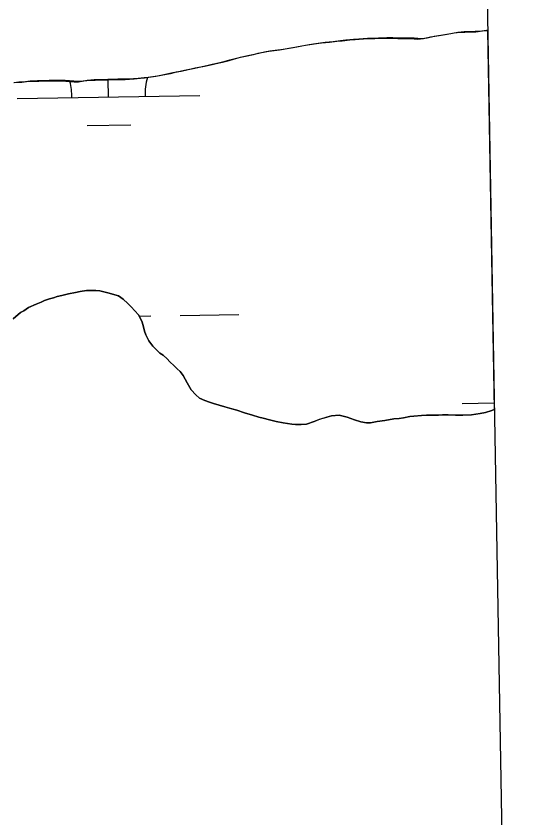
# Model space of a CAD drawing. Extents: x 3887375 to 3925618, y 296674 to 322633.
# Drawn here: x 3923030.6 to 3923309.4, y 314968 to 315406.4 of the extents above; entities that cross this region are included whole.
import ezdxf

# ---------------------------------------------------------------- set-up
doc = ezdxf.new("R2010")
doc.units = 0
for name, color, linetype in [('V-GRID-FRAM', 7, 'Continuous'), ('V-TOPO-SHOR', 7, 'Continuous'), ('V-WETL-SWMP', 7, 'Continuous')]:
    doc.layers.add(name, color=color, linetype=linetype)

msp = doc.modelspace()

# ---------------------------------------------------------------- linework, layer by layer
at = {"layer": 'V-GRID-FRAM'}
msp.add_lwpolyline([(3891343.33, 320285.84), (3923192.81, 320832.52), (3923512.79, 302652.88), (3891647.44, 302105.93), (3891343.33, 320285.84)], dxfattribs=at)
at = {"layer": 'V-TOPO-SHOR'}
for points in [[(3923244.56, 315394.49), (3923248.29, 315394.54), (3923252.45, 315394.23), (3923255.4, 315394.61), (3923259.29, 315395.44), (3923263.96, 315396.18), (3923268.38, 315396.93), (3923272.19, 315397.66), (3923275.65, 315397.96), (3923277.99, 315397.98), (3923281.72, 315398.2), (3923284.06, 315398.23), (3923287.78, 315398.7), (3923288.45, 315398.76)], [(3923029.42, 315370.18), (3923032.1, 315370.47), (3923035.83, 315370.69), (3923038.34, 315370.97), (3923042.41, 315371.19), (3923045.1, 315371.22), (3923048.74, 315371.35), (3923052.04, 315371.39), (3923054.12, 315371.32), (3923057.41, 315371.36), (3923062.19, 315370.98), (3923064.53, 315370.92), (3923066.79, 315370.85), (3923069.47, 315371.32), (3923073.37, 315371.71), (3923075.88, 315371.74), (3923080.73, 315371.96), (3923082.9, 315371.99), (3923086.2, 315372.02), (3923088.54, 315372.14), (3923092.35, 315372.09), (3923097.29, 315372.41), (3923100.67, 315372.79), (3923102.92, 315373.07), (3923106.65, 315373.55), (3923109.07, 315374.01), (3923112.79, 315374.74), (3923115.04, 315375.11), (3923118.33, 315375.85), (3923120.84, 315376.31), (3923124.73, 315377.22), (3923128.37, 315377.95), (3923130.7, 315378.41), (3923133.73, 315379.05), (3923137.79, 315379.96), (3923139.96, 315380.51), (3923143.42, 315381.24), (3923147.05, 315382.15), (3923149.56, 315382.78), (3923153.27, 315383.86), (3923156.13, 315384.5), (3923160.37, 315385.41), (3923163.05, 315386.05), (3923166.85, 315386.88), (3923169.36, 315387.42), (3923173.78, 315387.99), (3923176.81, 315388.37), (3923179.75, 315388.92), (3923184.17, 315389.67), (3923186.94, 315390.13), (3923190.92, 315390.87), (3923193.25, 315391.33), (3923196.98, 315391.8), (3923199.66, 315392.09), (3923203.99, 315392.57), (3923208.06, 315393.05), (3923210.92, 315393.34), (3923215.17, 315393.74), (3923218.11, 315394.03), (3923222.71, 315394.34), (3923228.77, 315394.58), (3923233.37, 315394.63), (3923236.66, 315394.67), (3923241.52, 315394.55), (3923244.56, 315394.49)], [(3923029.04, 315240.87), (3923033.07, 315244.29), (3923034.8, 315245.35), (3923037.38, 315247.11), (3923041.52, 315248.98), (3923044.28, 315250.05), (3923046.17, 315250.85), (3923048.94, 315251.75), (3923051.01, 315252.38), (3923053.08, 315253.09), (3923055.59, 315253.73), (3923059.3, 315254.64), (3923063.11, 315255.37), (3923065.62, 315255.83), (3923069.08, 315256.39), (3923071.25, 315256.41), (3923074.28, 315256.36), (3923076.36, 315256.12), (3923079.4, 315255.46), (3923081.49, 315254.97), (3923084.62, 315254.05), (3923086.62, 315253.38), (3923089.24, 315251.67), (3923091.77, 315249.36), (3923093.53, 315247.48), (3923095.63, 315245.33), (3923097.56, 315243.1), (3923099.42, 315239.57), (3923100.14, 315237.32), (3923100.87, 315234.21), (3923101.58, 315232.14), (3923103.18, 315228.95), (3923105.38, 315226.03), (3923106.87, 315224.48), (3923109.23, 315222.17), (3923110.98, 315220.98), (3923113.25, 315219.01), (3923114.75, 315217.46), (3923117.11, 315215.15), (3923118.77, 315213.61), (3923120.27, 315212.15), (3923121.94, 315209.92), (3923124.15, 315205.87), (3923126.35, 315202.17), (3923128.9, 315199.34), (3923130.91, 315197.45), (3923133.87, 315196.18), (3923136.4, 315195.34), (3923138.48, 315194.59), (3923141.7, 315193.67), (3923144.74, 315192.75), (3923148.65, 315191.67), (3923151.26, 315190.92), (3923155.52, 315189.49), (3923159.87, 315188.15), (3923163.44, 315187.15), (3923165.7, 315186.57), (3923169.26, 315185.66), (3923172.82, 315184.83), (3923176.73, 315184.09), (3923181.42, 315183.27), (3923183.42, 315183.04), (3923186.53, 315183.07), (3923189.48, 315183.36), (3923193.53, 315184.79), (3923196.56, 315185.96), (3923200.53, 315187.21), (3923203.12, 315187.85), (3923207.19, 315188.15), (3923211.71, 315187.16), (3923215.71, 315185.65), (3923219.1, 315184.56), (3923222.14, 315184.07), (3923224.39, 315184.1), (3923228.03, 315184.74), (3923232.27, 315185.31), (3923237.11, 315186.14), (3923240.14, 315186.44), (3923242.39, 315186.81), (3923245.85, 315187.45), (3923248.19, 315187.74), (3923252.25, 315188.04), (3923255.11, 315188.25), (3923257.8, 315188.28), (3923261.53, 315188.32), (3923263.86, 315188.43), (3923266.81, 315188.38)], [(3923266.81, 315188.38), (3923270.89, 315188.25), (3923274.87, 315188.29), (3923279.55, 315188.34), (3923284.4, 315189.09), (3923287.25, 315189.73), (3923290.79, 315190.72), (3923292.1, 315191.42)]]:
    msp.add_lwpolyline(points, dxfattribs=at)
at = {"layer": 'V-WETL-SWMP'}
for p, q in [((3923275.91, 315397.61), (3923279.64, 315397.83)), ((3923279.64, 315397.83), (3923281.98, 315397.86)), ((3923281.98, 315397.86), (3923285.71, 315398.33)), ((3923285.71, 315398.33), (3923288.13, 315398.53)), ((3923288.13, 315398.53), (3923288.46, 315398.57)), ((3923288.46, 315398.57), (3923292.1, 315191.42)), ((3923208.85, 315392.97), (3923213.09, 315393.37)), ((3923213.09, 315393.37), (3923216.04, 315393.66)), ((3923216.04, 315393.66), (3923220.63, 315393.97)), ((3923220.63, 315393.97), (3923226.7, 315394.21)), ((3923226.7, 315394.21), (3923231.29, 315394.26)), ((3923231.29, 315394.26), (3923234.59, 315394.3)), ((3923234.59, 315394.3), (3923239.44, 315394.18)), ((3923239.44, 315394.18), (3923242.48, 315394.12)), ((3923242.48, 315394.12), (3923246.21, 315394.17)), ((3923246.21, 315394.17), (3923250.37, 315393.86)), ((3923250.37, 315393.86), (3923253.32, 315394.24)), ((3923253.32, 315394.24), (3923257.21, 315395.07)), ((3923257.21, 315395.07), (3923261.89, 315395.81)), ((3923261.89, 315395.81), (3923266.3, 315396.56)), ((3923266.3, 315396.56), (3923270.11, 315397.29)), ((3923270.11, 315397.29), (3923273.57, 315397.59)), ((3923273.57, 315397.59), (3923275.91, 315397.61)), ((3923177.68, 315388.55), (3923182.09, 315389.3)), ((3923182.09, 315389.3), (3923184.86, 315389.76)), ((3923184.86, 315389.76), (3923188.84, 315390.5)), ((3923188.84, 315390.5), (3923191.18, 315390.96)), ((3923191.18, 315390.96), (3923194.9, 315391.43)), ((3923194.9, 315391.43), (3923197.59, 315391.72)), ((3923197.59, 315391.72), (3923201.92, 315392.2)), ((3923201.92, 315392.2), (3923205.99, 315392.68)), ((3923205.99, 315392.68), (3923208.85, 315392.97)), ((3923154.05, 315384.13), (3923158.29, 315385.04)), ((3923158.29, 315385.04), (3923160.97, 315385.68)), ((3923160.97, 315385.68), (3923164.78, 315386.5)), ((3923164.78, 315386.5), (3923167.29, 315387.05)), ((3923167.29, 315387.05), (3923171.7, 315387.62)), ((3923171.7, 315387.62), (3923174.73, 315388)), ((3923174.73, 315388), (3923177.68, 315388.55)), ((3923135.72, 315379.59), (3923137.88, 315380.14)), ((3923137.88, 315380.14), (3923141.34, 315380.87)), ((3923141.34, 315380.87), (3923144.97, 315381.78)), ((3923144.97, 315381.78), (3923147.48, 315382.41)), ((3923147.48, 315382.41), (3923151.2, 315383.49)), ((3923151.2, 315383.49), (3923154.05, 315384.13)), ((3923116.25, 315375.48), (3923118.76, 315375.94)), ((3923118.76, 315375.94), (3923122.65, 315376.85)), ((3923122.65, 315376.85), (3923126.29, 315377.58)), ((3923126.29, 315377.58), (3923128.62, 315378.04)), ((3923128.62, 315378.04), (3923131.65, 315378.68)), ((3923131.65, 315378.68), (3923135.72, 315379.59)), ((3923071.29, 315371.34), (3923073.8, 315371.36)), ((3923073.8, 315371.36), (3923078.66, 315371.59)), ((3923078.66, 315371.59), (3923080.83, 315371.62)), ((3923080.83, 315371.62), (3923084.12, 315371.65)), ((3923081.16, 315362.19), (3923081, 315371.62)), ((3923084.12, 315371.65), (3923086.46, 315371.76)), ((3923086.46, 315371.76), (3923090.28, 315371.72)), ((3923090.28, 315371.72), (3923095.22, 315372.03)), ((3923095.22, 315372.03), (3923098.59, 315372.42)), ((3923098.59, 315372.42), (3923100.85, 315372.7)), ((3923100.85, 315372.7), (3923104.57, 315373.18)), ((3923104.57, 315373.18), (3923106.99, 315373.64)), ((3923106.99, 315373.64), (3923110.71, 315374.37)), ((3923110.71, 315374.37), (3923112.96, 315374.75)), ((3923112.96, 315374.75), (3923116.25, 315375.48)), ((3923030.02, 315370.1), (3923033.75, 315370.32)), ((3923033.75, 315370.32), (3923036.26, 315370.6)), ((3923036.26, 315370.6), (3923040.34, 315370.82)), ((3923040.34, 315370.82), (3923043.02, 315370.85)), ((3923043.02, 315370.85), (3923046.67, 315370.98)), ((3923046.67, 315370.98), (3923049.96, 315371.02)), ((3923049.96, 315371.02), (3923052.04, 315370.95)), ((3923052.04, 315370.95), (3923055.34, 315370.99)), ((3923055.34, 315370.99), (3923060.11, 315370.61)), ((3923060.11, 315370.61), (3923062.45, 315370.55)), ((3923062.45, 315370.55), (3923064.71, 315370.48)), ((3923064.71, 315370.48), (3923067.39, 315370.95)), ((3923067.39, 315370.95), (3923071.29, 315371.34)), ((3923031.17, 315361.33), (3923131.15, 315363.04)), ((3923069.43, 315346.55), (3923093.42, 315346.96)), ((3923053.08, 315253.09), (3923051.01, 315252.38)), ((3923055.59, 315253.73), (3923053.08, 315253.09)), ((3923059.31, 315254.64), (3923055.59, 315253.73)), ((3923063.11, 315255.37), (3923059.31, 315254.64)), ((3923065.62, 315255.83), (3923063.11, 315255.37)), ((3923069.08, 315256.39), (3923065.62, 315255.83)), ((3923071.25, 315256.41), (3923069.08, 315256.39)), ((3923074.28, 315256.36), (3923071.25, 315256.41)), ((3923076.36, 315256.12), (3923074.28, 315256.36)), ((3923079.4, 315255.46), (3923076.36, 315256.12)), ((3923081.49, 315254.97), (3923079.4, 315255.46)), ((3923084.62, 315254.05), (3923081.49, 315254.97)), ((3923086.62, 315253.38), (3923084.62, 315254.05)), ((3923089.24, 315251.67), (3923086.62, 315253.38)), ((3923041.52, 315248.98), (3923037.38, 315247.12)), ((3923044.28, 315250.05), (3923041.52, 315248.98)), ((3923046.18, 315250.85), (3923044.28, 315250.05)), ((3923048.94, 315251.75), (3923046.18, 315250.85)), ((3923051.01, 315252.38), (3923048.94, 315251.75)), ((3923091.77, 315249.36), (3923089.24, 315251.67)), ((3923093.53, 315247.48), (3923091.77, 315249.36)), ((3923033.07, 315244.29), (3923029.04, 315240.87)), ((3923034.8, 315245.35), (3923033.07, 315244.29)), ((3923037.38, 315247.12), (3923034.8, 315245.35)), ((3923095.63, 315245.33), (3923093.53, 315247.48)), ((3923097.56, 315243.1), (3923095.63, 315245.33)), ((3923099.42, 315239.57), (3923097.56, 315243.1)), ((3923097.94, 315242.38), (3923104.37, 315242.49)), ((3923120.37, 315242.77), (3923152.37, 315243.32)), ((3923100.14, 315237.32), (3923099.42, 315239.57)), ((3923100.87, 315234.21), (3923100.14, 315237.32)), ((3923101.58, 315232.14), (3923100.87, 315234.21)), ((3923103.18, 315228.95), (3923101.58, 315232.14)), ((3923105.38, 315226.03), (3923103.18, 315228.95)), ((3923106.87, 315224.48), (3923105.38, 315226.03)), ((3923109.23, 315222.17), (3923106.87, 315224.48)), ((3923110.98, 315220.98), (3923109.23, 315222.17)), ((3923113.25, 315219.01), (3923110.98, 315220.98)), ((3923114.75, 315217.46), (3923113.25, 315219.01)), ((3923117.11, 315215.15), (3923114.75, 315217.46)), ((3923118.77, 315213.61), (3923117.11, 315215.15)), ((3923120.26, 315212.15), (3923118.77, 315213.61)), ((3923121.94, 315209.92), (3923120.26, 315212.15)), ((3923124.15, 315205.87), (3923121.94, 315209.92)), ((3923126.35, 315202.17), (3923124.15, 315205.87)), ((3923128.9, 315199.34), (3923126.35, 315202.17)), ((3923130.91, 315197.45), (3923128.9, 315199.34)), ((3923133.87, 315196.18), (3923130.91, 315197.45)), ((3923136.4, 315195.34), (3923133.87, 315196.18)), ((3923138.48, 315194.59), (3923136.4, 315195.34)), ((3923141.7, 315193.67), (3923138.48, 315194.59)), ((3923144.74, 315192.75), (3923141.7, 315193.67)), ((3923148.66, 315191.67), (3923144.74, 315192.75)), ((3923151.26, 315190.91), (3923148.66, 315191.67)), ((3923274.53, 315194.67), (3923292.04, 315194.97)), ((3923155.52, 315189.49), (3923151.26, 315190.91)), ((3923159.87, 315188.15), (3923155.52, 315189.49)), ((3923163.44, 315187.15), (3923159.87, 315188.15)), ((3923203.12, 315187.85), (3923200.53, 315187.21)), ((3923207.19, 315188.15), (3923203.12, 315187.85)), ((3923211.71, 315187.16), (3923207.19, 315188.15)), ((3923245.85, 315187.45), (3923242.39, 315186.81)), ((3923248.19, 315187.74), (3923245.85, 315187.45)), ((3923252.25, 315188.04), (3923248.19, 315187.74)), ((3923255.11, 315188.25), (3923252.25, 315188.04)), ((3923257.8, 315188.28), (3923255.11, 315188.25)), ((3923261.52, 315188.32), (3923257.8, 315188.28)), ((3923263.86, 315188.43), (3923261.52, 315188.32)), ((3923266.81, 315188.38), (3923263.86, 315188.43)), ((3923270.89, 315188.25), (3923266.81, 315188.38)), ((3923274.87, 315188.29), (3923270.89, 315188.25)), ((3923279.55, 315188.34), (3923274.87, 315188.29)), ((3923284.4, 315189.09), (3923279.55, 315188.34)), ((3923287.25, 315189.73), (3923284.4, 315189.09)), ((3923290.79, 315190.72), (3923287.25, 315189.73)), ((3923292.1, 315191.42), (3923290.79, 315190.72)), ((3923165.7, 315186.57), (3923163.44, 315187.15)), ((3923169.26, 315185.65), (3923165.7, 315186.57)), ((3923172.82, 315184.83), (3923169.26, 315185.65)), ((3923176.73, 315184.09), (3923172.82, 315184.83)), ((3923181.42, 315183.27), (3923176.73, 315184.09)), ((3923183.41, 315183.04), (3923181.42, 315183.27)), ((3923186.53, 315183.07), (3923183.41, 315183.04)), ((3923189.48, 315183.36), (3923186.53, 315183.07)), ((3923193.53, 315184.79), (3923189.48, 315183.36)), ((3923196.56, 315185.95), (3923193.53, 315184.79)), ((3923200.53, 315187.21), (3923196.56, 315185.95)), ((3923215.71, 315185.65), (3923211.71, 315187.16)), ((3923219.1, 315184.56), (3923215.71, 315185.65)), ((3923222.14, 315184.07), (3923219.1, 315184.56)), ((3923224.39, 315184.1), (3923222.14, 315184.07)), ((3923228.03, 315184.74), (3923224.39, 315184.1)), ((3923232.27, 315185.31), (3923228.03, 315184.74)), ((3923237.11, 315186.14), (3923232.27, 315185.31)), ((3923240.14, 315186.44), (3923237.11, 315186.14)), ((3923242.39, 315186.81), (3923240.14, 315186.44))]:
    msp.add_line(p, q, dxfattribs=at)
for centre, start, end in [((3923136.39, 315363.61), 164.7132, 181.7552), ((3923025.92, 315361.71), 0.2115, 14.6305)]:
    msp.add_arc(centre, 35.25, start, end, dxfattribs=at)

doc.saveas('drawing.dxf')
